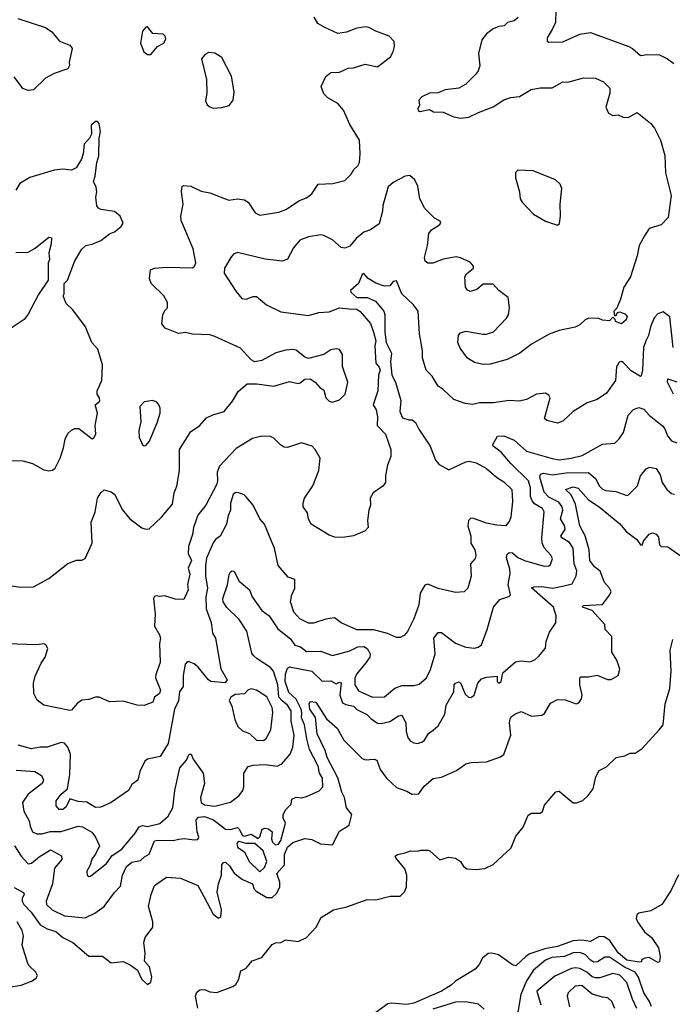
# Model space of a CAD drawing. Extents: x 1690054 to 1842981, y 782881 to 914114.
# Tile 289 of 656: x 1702966 to 1706739, y 889259 to 894951. Entities that reach past the tile are written whole.
import ezdxf

# ---------------------------------------------------------------- set-up
doc = ezdxf.new("R2010")
doc.units = 0

msp = doc.modelspace()

# ---------------------------------------------------------------- linework, layer by layer
at = {"layer": '0CON10XD'}
for points in [[(1706066.2, 895003.8), (1706062.7, 894935), (1706045, 894894), (1706016, 894845), (1706016.2, 894826.2), (1706025, 894821.2), (1706105, 894823.1), (1706205, 894867.5), (1706265, 894876), (1706488, 894795), (1706508.6, 894785), (1706554.5, 894744.5), (1706595, 894750), (1706665, 894746.7), (1706711.9, 894725), (1706747.5, 894697.5)], [(1702825, 891689.2), (1702975, 891670.8), (1703045, 891671.2), (1703135, 891720), (1703245, 891806), (1703295, 891826.7), (1703325, 891826.2), (1703345, 891836.7), (1703385.8, 891925), (1703380, 892045), (1703403, 892103), (1703416, 892185), (1703435, 892216.2), (1703455, 892233.3), (1703495, 892221.2), (1703516, 892205), (1703559, 892119), (1703603.1, 892065), (1703672.7, 892012.7), (1703695, 892004.6), (1703715, 892007.7), (1703785, 892074.2), (1703849.2, 892150.8), (1703858.9, 892215), (1703875.3, 892254.7), (1703889.7, 892345), (1703890.4, 892465), (1703955, 892570.6), (1704005, 892602.5), (1704045, 892648.9), (1704083.1, 892666.9), (1704147.5, 892685), (1704195.6, 892745), (1704228.7, 892801.3), (1704280.8, 892845), (1704336.4, 892846.4), (1704435, 892832), (1704525, 892859.4), (1704575, 892848), (1704588.3, 892851.7), (1704615, 892873.3), (1704645, 892873.8), (1704675, 892856), (1704701.2, 892825), (1704725, 892809.2), (1704736.7, 892765), (1704755, 892744.5), (1704775, 892739.4), (1704815, 892753.1), (1704846.7, 892785), (1704862.9, 892855), (1704832.9, 892945), (1704832, 893015), (1704813.9, 893043.9), (1704795, 893048.8), (1704765, 893041.2), (1704725, 893014.2), (1704635, 892992.2), (1704615, 893000), (1704565, 893040), (1704545, 893044.6), (1704505, 893040.9), (1704446.2, 893025), (1704365, 892980), (1704325, 892972.5), (1704303.6, 892983.6), (1704242.1, 893052.1), (1704095, 893119.4), (1704065, 893128.1), (1703965, 893131.9), (1703925, 893143.1), (1703885, 893136), (1703806.6, 893166.6), (1703788.3, 893191.7), (1703793.3, 893245), (1703805, 893270), (1703820, 893285), (1703820, 893315), (1703800, 893355), (1703726.7, 893425), (1703716.7, 893455), (1703722.5, 893505), (1703745, 893513.3), (1703815, 893520.8), (1703965, 893516.2), (1703976.2, 893525), (1703984.2, 893545), (1703969.6, 893625), (1703899.1, 893789.1), (1703897.1, 893815), (1703911.2, 893885), (1703902, 893955), (1703905, 893987.5), (1703915, 893992.5), (1703955, 893987.5), (1704015, 893958.9), (1704065, 893950), (1704175, 893907.9), (1704225, 893914.4), (1704265, 893909.4), (1704287.1, 893895), (1704327.5, 893835), (1704355, 893821.4), (1704465, 893837.1), (1704505, 893854.2), (1704584.5, 893905.5), (1704625, 893920.8), (1704655, 893944.3), (1704690.9, 893999.1), (1704775.9, 894004.1), (1704845, 894021.2), (1704883, 894057), (1704898, 894085), (1704920.8, 894105), (1704929.5, 894125), (1704933.8, 894175), (1704930, 894255), (1704874.3, 894344.3), (1704837.3, 894427.3), (1704805, 894466.2), (1704748.3, 894498.3), (1704725, 894522.5), (1704708.8, 894565), (1704735, 894622.5), (1704765, 894646.2), (1704815, 894647.1), (1704865, 894670), (1704895, 894672), (1704963.6, 894693.6), (1705035, 894677.5), (1705108.8, 894735), (1705126, 894765), (1705132, 894795), (1705131.2, 894825), (1705101.2, 894855), (1705024.5, 894884.5), (1704985, 894906.2), (1704965, 894910), (1704915, 894901.4), (1704855, 894878.8), (1704805, 894870), (1704730, 894905), (1704689, 894929), (1704668.2, 894965)], [(1702955, 894956.9), (1703115, 894905.7), (1703150.9, 894880.9), (1703195.9, 894825.9), (1703255, 894803.8), (1703268.8, 894785), (1703252, 894705), (1703253.8, 894685), (1703244.2, 894665.8), (1703165, 894640.5), (1703115, 894612.9), (1703045.7, 894544.3), (1703015, 894542), (1702985, 894553.8), (1702935, 894620.8)], [(1705847, 894963), (1705825, 894944), (1705785.9, 894934.1), (1705766.7, 894915), (1705735, 894911.4), (1705703, 894897), (1705665, 894868), (1705637.1, 894835), (1705618.9, 894755), (1705625.4, 894684.6), (1705616.9, 894655), (1705602.5, 894635), (1705545, 894578), (1705504.3, 894555.7), (1705425.8, 894544.2), (1705385, 894528.6), (1705335, 894525.6), (1705290, 894505), (1705272.5, 894485), (1705276.4, 894456.4), (1705267.5, 894435), (1705270, 894425), (1705280, 894420), (1705335, 894431.4), (1705357.3, 894417.3), (1705415, 894415.7), (1705475, 894388.2), (1705515, 894382.1), (1705563.3, 894386.7), (1705618, 894415), (1705703.5, 894446.5), (1705765, 894486.7), (1705805, 894500), (1705855, 894505.8), (1705923.4, 894546.6), (1705975, 894557.1), (1706045, 894557.5), (1706105, 894591.2), (1706135, 894590), (1706225, 894614), (1706295, 894612), (1706341.7, 894591.7), (1706378, 894555), (1706377.5, 894525), (1706353.8, 894445), (1706370.5, 894410.5), (1706395, 894396.7), (1706425, 894400), (1706455, 894386.2), (1706483.9, 894386.1), (1706535, 894413.3), (1706613.2, 894353.2), (1706635, 894323.8), (1706670.8, 894255), (1706695.8, 894165), (1706699.2, 894065), (1706732, 893935), (1706715, 893807.5), (1706675, 893763.8), (1706605, 893743.8), (1706578.1, 893701.9), (1706547.5, 893645), (1706535.6, 893585), (1706496.9, 893465), (1706458, 893405), (1706439.2, 893335), (1706417.5, 893282.5), (1706400, 893265), (1706405, 893240), (1706415, 893240), (1706421.7, 893258.3), (1706435, 893262.5), (1706465, 893250), (1706477.5, 893235), (1706472.5, 893215), (1706445, 893192.9), (1706410, 893205), (1706408.3, 893218.3), (1706395, 893230), (1706375, 893210), (1706335, 893213.8), (1706313.6, 893223.6), (1706255.8, 893224.2), (1706234.2, 893215.8), (1706205, 893186.7), (1706177.7, 893172.3), (1706085, 893153.1), (1706027.6, 893132.4), (1705924.6, 893075.4), (1705857.6, 893022.4), (1705785, 892986), (1705685, 892959.2), (1705645, 892957.5), (1705595, 892968), (1705554.6, 892994.6), (1705512.6, 893052.6), (1705499.2, 893085), (1705502.9, 893127.1), (1705515, 893141.2), (1705545, 893149.2), (1705645, 893132.5), (1705665, 893132.5), (1705705, 893146), (1705781.2, 893225), (1705792, 893245), (1705798, 893285), (1705790, 893345), (1705736.7, 893385), (1705702.5, 893422.5), (1705645, 893420.8), (1705608.5, 893391.5), (1705570.7, 893379.3), (1705555, 893386.6), (1705543.4, 893403.4), (1705539.7, 893465), (1705549.5, 893480.5), (1705590, 893515), (1705590, 893525), (1705569.7, 893549.7), (1705514.6, 893574.6), (1705488.9, 893578.9), (1705415, 893565.4), (1705355, 893542.3), (1705325, 893543.1), (1705309.2, 893555), (1705307.1, 893575), (1705324.4, 893645), (1705331.4, 893715), (1705347.5, 893735), (1705393.8, 893765), (1705400, 893775), (1705396.2, 893785), (1705363.6, 893803.6), (1705308.3, 893858.3), (1705280, 893915), (1705268.5, 893988.5), (1705250, 894025), (1705220.5, 894050.5), (1705195, 894045.8), (1705125, 894009.2), (1705096, 893985), (1705064.4, 893875.6), (1705064.3, 893844.3), (1705045, 893770), (1704993.8, 893736.2), (1704955, 893722.7), (1704910.7, 893685), (1704875, 893641.4), (1704845, 893630.6), (1704824.4, 893634.4)], [(1703725, 894750), (1703763.6, 894796.4), (1703800, 894815), (1703810.7, 894840.7), (1703807.5, 894855), (1703795, 894866.7), (1703735, 894870), (1703705, 894910), (1703695, 894907.5), (1703676.7, 894885), (1703664.3, 894815), (1703684.3, 894764.3), (1703705, 894750), (1703725, 894750)], [(1704085, 894440), (1704135, 894443.8), (1704177.5, 894455), (1704200, 894485), (1704206.4, 894533.6), (1704190, 894625), (1704135, 894732.5), (1704095, 894756.7), (1704058.3, 894761.7), (1704033.6, 894746.4), (1704017.5, 894725), (1704046.7, 894605), (1704047.5, 894525), (1704040.7, 894480.7), (1704049.3, 894459.3), (1704065, 894446.7), (1704085, 894440)], [(1702818.3, 892401.7), (1702985, 892401.2), (1703040, 892385), (1703105, 892347.5), (1703135, 892343.3), (1703155, 892346.7), (1703171.7, 892358.3), (1703200, 892415), (1703220, 892475), (1703228.8, 892525), (1703245, 892557.5), (1703265, 892577.5), (1703285, 892586.7), (1703307, 892587), (1703385, 892527.5), (1703395, 892533.3), (1703406, 892555), (1703402.5, 892605), (1703415.8, 892675), (1703402.5, 892725), (1703430, 892745), (1703427.5, 892765), (1703413.8, 892785), (1703413.8, 892805), (1703440.8, 892865), (1703444, 892955), (1703418.1, 893045), (1703383.8, 893085), (1703346, 893175), (1703273.9, 893273.9), (1703235, 893310), (1703217.5, 893355), (1703222.5, 893365), (1703222.5, 893425), (1703242.5, 893445), (1703284.1, 893555.9), (1703326.1, 893623.9), (1703347.5, 893645), (1703385, 893652.5), (1703435, 893673.8), (1703485, 893713.3), (1703515, 893723.3), (1703553.3, 893755), (1703563.3, 893775), (1703546.2, 893815), (1703515, 893841.2), (1703435, 893852.5), (1703420.7, 893860.7), (1703412.5, 893875), (1703406.7, 893925), (1703411.2, 893955), (1703407.5, 893982.5), (1703393.3, 894015), (1703403, 894047), (1703411.2, 894125), (1703423.6, 894163.6), (1703426.2, 894265), (1703433.3, 894305), (1703425, 894350), (1703415, 894362.5), (1703405, 894362.5), (1703378.3, 894341.7), (1703381.7, 894288.3), (1703370, 894265), (1703339.3, 894230.7), (1703333.3, 894175), (1703323.3, 894145), (1703292.5, 894095), (1703265, 894080), (1703215, 894086.2), (1703165, 894081.2), (1703025, 894038.8), (1702967.3, 894002.7), (1702944.3, 893965.7)], [(1706075, 893762.5), (1706087, 893773), (1706092.5, 893815), (1706090, 893885), (1706100, 893975), (1706090.7, 894000.7), (1706063.9, 894023.9), (1705935, 894076.7), (1705845, 894080), (1705833, 894067), (1705833, 894037), (1705856.1, 893956.1), (1705858.8, 893915), (1705870, 893895), (1705936.4, 893826.4), (1706006.4, 893786.4), (1706075, 893762.5)], [(1704824.4, 893634.4), (1704775, 893677.5), (1704723.8, 893703.8), (1704706.1, 893706.1), (1704636.2, 893695), (1704585, 893676.2), (1704548.5, 893631.5), (1704513.5, 893566.5), (1704485, 893555.6), (1704385, 893566.2), (1704225, 893605.4), (1704202.5, 893595), (1704185.8, 893575), (1704150, 893515), (1704147.8, 893485), (1704215, 893381.2), (1704249.7, 893339.7), (1704275, 893335.5), (1704315, 893349.6), (1704335, 893349.5), (1704391.9, 893301.9), (1704475, 893262.7), (1704635, 893240), (1704695, 893258), (1704755, 893261.2), (1704814.2, 893285.8), (1704869.1, 893279.1), (1704915, 893276.8), (1704935, 893263.8), (1704993.2, 893195), (1705011.6, 893145), (1705024.7, 893095), (1705019.7, 893065), (1705025.4, 892965.4), (1705045, 892941.5), (1705049.6, 892925), (1705041.1, 892895), (1705035.8, 892804.2), (1705010, 892725), (1705026.1, 892696.1), (1705035.3, 892654.7), (1705031.8, 892605), (1705080.5, 892555), (1705111.4, 892465), (1705110.8, 892425), (1705091.4, 892375), (1705080, 892315), (1705080, 892275), (1705065.9, 892254.1), (1705010, 892215), (1704991.2, 892185), (1704994, 892145), (1704984, 892115), (1704976.2, 892055), (1704980, 892015), (1704963.9, 891996.1), (1704895, 891966), (1704835, 891956.7), (1704788.3, 891958.3), (1704755, 891971.2), (1704651.2, 892035), (1704635, 892062.5), (1704629.8, 892099.8), (1704605.7, 892135), (1704604.2, 892155), (1704612, 892185), (1704660, 892255), (1704695.6, 892345), (1704702.5, 892415), (1704675, 892466.7), (1704657.5, 892485), (1704595, 892504.2), (1704515, 892477.5), (1704495, 892480), (1704475, 892490), (1704435, 892532), (1704415, 892540.8), (1704365, 892542.9), (1704311.3, 892528.7), (1704217.6, 892472.4), (1704120.9, 892369.1), (1704107.1, 892335), (1704110.4, 892285), (1704106, 892265), (1704042.7, 892145), (1703995, 892085.7), (1703970.4, 892015), (1703965.8, 891975), (1703941.5, 891905), (1703940.9, 891865), (1703958.7, 891825), (1703940.5, 891779.5), (1703949.2, 891745), (1703936.6, 891685), (1703939.3, 891655), (1703915, 891598.8), (1703865, 891600.8), (1703805, 891620.8), (1703775, 891616.2), (1703755, 891620), (1703745, 891616.7), (1703738.8, 891605), (1703749.6, 891515), (1703745.4, 891445), (1703774.6, 891395), (1703779.2, 891375), (1703773.9, 891343.9), (1703778.5, 891235), (1703752.9, 891165), (1703751.1, 891145), (1703780.2, 891075), (1703775, 891054.7), (1703745.4, 891034.6), (1703735, 891004.4), (1703685, 890986.7), (1703645, 890988.8), (1703565, 891010.5), (1703485, 891007.9), (1703425, 891033.8), (1703405, 891034), (1703365, 891021.2), (1703325, 891017.5), (1703300.2, 890999.8), (1703265, 890958.8), (1703255, 890956.2), (1703105, 890987.1), (1703066.6, 891016.6), (1703047.5, 891055), (1703045.9, 891114.1), (1703056.4, 891156.4), (1703089.7, 891230.3), (1703114, 891265), (1703128.8, 891315), (1703117.3, 891337.3), (1703105, 891342), (1703065, 891336), (1702892.5, 891342.5)], [(1702943.9, 893603.9), (1703015, 893606.7), (1703055, 893630), (1703135, 893692.5), (1703150, 893690), (1703148.8, 893655), (1703133.6, 893603.6), (1703137.5, 893565), (1703130, 893545), (1703130, 893445), (1703075, 893362.5), (1703015, 893247.5), (1702991.7, 893218.3), (1702905, 893160)], [(1706743.4, 893055), (1706725, 893233.3), (1706685, 893260.8), (1706655, 893250), (1706633.8, 893226.2), (1706613.3, 893175), (1706601.7, 893125), (1706584.8, 893095), (1706572.3, 893055), (1706565.5, 892924.5), (1706558.8, 892891.2), (1706555, 892887.5), (1706500.7, 892920.7), (1706455, 892968), (1706445, 892974), (1706431.7, 892971.7), (1706416.8, 892943.2), (1706410, 892865), (1706359.2, 892790.8), (1706305, 892755.7), (1706246.7, 892735), (1706165, 892685.7), (1706105, 892629.2), (1706075, 892618.6), (1706014.3, 892634.3), (1706000, 892645), (1706032.5, 892765), (1706025, 892780), (1706005, 892790.8), (1705954.6, 892785.4), (1705895, 892754.5), (1705855, 892744.4), (1705795, 892749.4), (1705705, 892736.5), (1705625, 892735.5), (1705585, 892725.8), (1705541.2, 892731.2), (1705475, 892754.4), (1705415, 892813.1), (1705385, 892832.5), (1705349.6, 892889.6), (1705315.6, 892925), (1705293.9, 892995), (1705295.3, 893035), (1705287.3, 893082.7), (1705276.9, 893135), (1705268.8, 893265), (1705243.1, 893303.1), (1705174.3, 893365), (1705145, 893440), (1705125, 893436.9), (1705105, 893411.8), (1705075, 893410.3), (1705025, 893427.7), (1704981.4, 893455), (1704955, 893484.2), (1704945, 893478), (1704925, 893426.2), (1704878, 893385), (1704881.2, 893375), (1704915, 893343.8), (1704975, 893344.2), (1705023.5, 893323.5), (1705070.3, 893265), (1705077.2, 893245), (1705076.2, 893145), (1705084, 893085), (1705115, 893022.5), (1705110.3, 892975), (1705117.1, 892895), (1705138.4, 892855), (1705169.6, 892749.6), (1705162.9, 892685), (1705179.1, 892649.1), (1705215, 892637.3), (1705235, 892636.5), (1705255, 892621.9), (1705273.4, 892583.4), (1705339.6, 892485), (1705368.9, 892405), (1705390.1, 892380.1), (1705447.5, 892347.5), (1705545, 892395.5), (1705565, 892397.5), (1705605, 892389.1), (1705665, 892356.7), (1705723.1, 892305), (1705765, 892279.1), (1705810.4, 892235), (1705815.8, 892165), (1705804.4, 892075), (1705797.4, 892052.6), (1705776.7, 892025), (1705725, 892028), (1705665, 892040.3), (1705585, 892068.9), (1705572.8, 892067.2), (1705560.5, 892055), (1705557.3, 892025), (1705574.2, 891965), (1705574.7, 891925), (1705597.9, 891885), (1705603.3, 891855), (1705600, 891835), (1705572.9, 891805), (1705576.6, 891733.4), (1705557.5, 891665), (1705535, 891642.9), (1705485, 891639.5), (1705385, 891661.5), (1705325, 891687.5), (1705307.5, 891682.5), (1705281.1, 891635), (1705272.6, 891567.4), (1705245, 891486.2), (1705207.2, 891412.8), (1705188.5, 891391.5), (1705165, 891380), (1705145, 891379.2), (1705093, 891403), (1705013.4, 891423.4), (1704915, 891423.4), (1704825, 891463.8), (1704785, 891493.3), (1704735, 891484.5), (1704665, 891461.5), (1704635, 891461.1), (1704585, 891487.9), (1704550.8, 891525), (1704530.6, 891585), (1704539.2, 891625), (1704556.2, 891665), (1704556.7, 891715), (1704518.7, 891728.7), (1704460, 891795), (1704439.2, 891895), (1704420.9, 891935)], [(1706746, 892786), (1706710.8, 892855), (1706712.5, 892875), (1706765, 892856.2)], [(1703685, 892486.7), (1703695, 892488.8), (1703716.2, 892513.8), (1703762.9, 892625), (1703777.5, 892675), (1703778.8, 892705), (1703771.2, 892725), (1703758.8, 892738.8), (1703735, 892748.8), (1703685, 892742), (1703661.2, 892715), (1703665.7, 892625), (1703654.6, 892575), (1703656.6, 892536.6), (1703675, 892493.3), (1703685, 892486.7)], [(1704966.9, 891233.1), (1704912.2, 891167.8), (1704904.4, 891144.4), (1704903, 891105), (1704925, 891070.4), (1705004.8, 891034.8), (1705075, 891036.7), (1705134.5, 891085.5), (1705175, 891102.5), (1705245, 891100.9), (1705275, 891109.6), (1705318.5, 891145), (1705341.8, 891195), (1705367.7, 891285), (1705360.9, 891375), (1705385, 891408.1), (1705405, 891408.6), (1705485, 891346.4), (1705545, 891323.3), (1705595, 891317.3), (1705617.3, 891322.7), (1705635, 891335.7), (1705669.4, 891425), (1705704.5, 891555), (1705741.5, 891598.5), (1705794.3, 891615.7), (1705804.2, 891625.8), (1705789.7, 891685), (1705801, 891749), (1705799.8, 891775), (1705781.2, 891838.8), (1705783.1, 891856.9), (1705795, 891870), (1705815, 891867.9), (1705845, 891841.9), (1705885, 891823.8), (1705997.9, 891792.1), (1706025, 891794.3), (1706035, 891802), (1706045.5, 891835), (1706035.6, 891855), (1705998.1, 891898.1), (1705986.6, 891926.6), (1705984.1, 891955.9), (1705997.9, 892105), (1705987.5, 892125), (1705942.5, 892152.5), (1705929.1, 892169.1), (1705919.4, 892195), (1705919.8, 892245), (1705908.2, 892285), (1705805.3, 892385), (1705749.6, 892449.6), (1705703.3, 892485), (1705700.6, 892495), (1705727.5, 892542.5), (1705765, 892545.6), (1705825, 892518.9), (1705895, 892456.8), (1706045, 892412.9), (1706085, 892405.8), (1706155, 892415.7), (1706217.9, 892432.1), (1706335, 892496.9), (1706407, 892503), (1706432.4, 892527.6), (1706456, 892564), (1706484.4, 892665), (1706515, 892697.1), (1706545, 892708.6), (1706575, 892698.1), (1706604.5, 892665), (1706682.6, 892602.6), (1706695.8, 892585), (1706711.1, 892545), (1706735, 892516.7), (1706765, 892504.5)], [(1702935.2, 890175.2), (1702974.8, 890114.8), (1703015, 890071.4), (1703035, 890074.3), (1703078.6, 890111.4), (1703145, 890151.1), (1703207.7, 890117.7), (1703210.4, 890095), (1703167.4, 890045), (1703155.7, 889955), (1703120, 889855), (1703121.5, 889835), (1703152.9, 889805), (1703225, 889770.8), (1703345, 889757.5), (1703400, 889785), (1703455.3, 889824.7), (1703513.3, 889905), (1703548.4, 889941.6), (1703561.3, 890005), (1703583.9, 890056.1), (1703615, 890079.8), (1703665, 890089.8), (1703688, 890112), (1703715, 890126.2), (1703745, 890202.7), (1703765, 890207.7), (1703854.2, 890205.8), (1703886, 890214), (1703917.7, 890217.7), (1703975, 890208.8), (1703995, 890211.2), (1704001.2, 890225), (1703991.4, 890255), (1703985.7, 890325), (1704000, 890340), (1704035, 890343.5), (1704085.8, 890325.8), (1704155, 890270.6), (1704185, 890270), (1704225, 890280), (1704235, 890271.9), (1704253.3, 890235), (1704265, 890230), (1704305, 890242.7), (1704345, 890216.2), (1704353.7, 890226.3), (1704368.4, 890271.6), (1704383.5, 890276.5), (1704405, 890273.1), (1704424.8, 890255), (1704422.1, 890215), (1704427.8, 890195), (1704445, 890180.7), (1704462.4, 890185), (1704475.2, 890205), (1704502.1, 890305), (1704489.7, 890335), (1704489.1, 890355), (1704503.8, 890385), (1704535.3, 890415), (1704540, 890445), (1704565, 890455.5), (1704595, 890453.1), (1704625, 890459.2), (1704697.9, 890492.1), (1704718.5, 890515), (1704716.6, 890565), (1704699.7, 890595), (1704691.1, 890635), (1704641.9, 890731.9), (1704626.1, 890793.9), (1704611.7, 890875), (1704594.5, 890915), (1704597.8, 890945), (1704592.7, 890965), (1704563.4, 891023.4), (1704521.3, 891061.3), (1704500.8, 891125), (1704503.4, 891166.6), (1704515, 891201.8), (1704525, 891208.6), (1704655, 891184.1), (1704715, 891126.2), (1704765, 891129.1), (1704795, 891111.9), (1704815, 891120), (1704825, 891116.2), (1704815.9, 891045), (1704832.2, 891002.3), (1704851.2, 890991.2), (1704895, 890981.9), (1704915, 890962.4), (1704973.6, 890933.6), (1704995, 890910.4), (1705034.1, 890884.1), (1705055, 890881.1), (1705106.4, 890893.6), (1705155, 890925.4), (1705175, 890930), (1705198.9, 890885), (1705200, 890835), (1705210, 890800), (1705222.6, 890782.6), (1705245, 890769.2), (1705265, 890766.9), (1705295, 890775.7), (1705307.1, 890785), (1705329.2, 890825), (1705356.3, 890843.7), (1705385, 890869.2), (1705423.4, 890936.6), (1705431.7, 890988.3), (1705476.5, 891065), (1705478.4, 891105), (1705485.6, 891115), (1705505, 891123.1), (1705515, 891117.8), (1705541.1, 891051.1), (1705560, 891035), (1705575, 891032.5), (1705593.8, 891045), (1705613.8, 891115), (1705635, 891140.3), (1705665, 891150.4), (1705726.1, 891156.1), (1705725.6, 891125), (1705735, 891115.6), (1705748.6, 891125), (1705760, 891175), (1705831.4, 891238.6), (1705864.2, 891244.2), (1705915, 891237.5), (1705945, 891250), (1705965, 891268.6), (1706005, 891317.5), (1706010, 891355), (1706029.6, 891410.4), (1706066.3, 891463.7), (1706066.7, 891505), (1706052.3, 891555), (1705924.5, 891665.5), (1705937.8, 891672.2), (1705985, 891673.1), (1706046.6, 891663.4), (1706104.2, 891675.8), (1706160.8, 891689.2), (1706183.5, 891735), (1706187.8, 891765), (1706171.9, 891805), (1706164.7, 891895), (1706145, 891927.5), (1706100, 891955), (1706093.6, 891965), (1706118.8, 892005), (1706116.3, 892026.3), (1706091.6, 892065), (1706105.2, 892114.8), (1706102.6, 892135), (1706082.3, 892162.3), (1706025, 892190.7), (1705998.9, 892218.9), (1705972.5, 892305), (1705976.8, 892323.2), (1705995, 892328.4), (1706045, 892319.1), (1706125, 892331.6), (1706255, 892333.5), (1706297.1, 892297.1), (1706315.6, 892255), (1706335, 892237.5), (1706355, 892229.1), (1706412.2, 892222.2), (1706475, 892200.8), (1706485.6, 892204.4), (1706537.5, 892255), (1706555, 892313.8), (1706586.7, 892355), (1706606.1, 892363.9), (1706645, 892356), (1706669.3, 892319.3), (1706679.4, 892275), (1706706.9, 892235), (1706735, 892210.6), (1706752.1, 892207.9)], [(1705356.4, 890563.6), (1705405, 890571.1), (1705490.7, 890609.3), (1705545, 890649.2), (1705576.1, 890656.1), (1705665, 890660), (1705745, 890690), (1705765, 890703.3), (1705806.1, 890815), (1705796.9, 890885), (1705801.1, 890908.9), (1705808.6, 890921.4), (1705832.7, 890937.3), (1705865, 890951.2), (1705925, 890924.5), (1705985, 890929.2), (1705999.7, 890940.3), (1706035, 891000), (1706075, 891021.4), (1706118.7, 891018.7), (1706183.6, 890996.4), (1706199.2, 891000.8), (1706213.8, 891025), (1706217.5, 891045), (1706204.2, 891105), (1706204, 891145), (1706209.3, 891150.7), (1706255, 891151.2), (1706305, 891161.2), (1706365, 891136.7), (1706385, 891136.2), (1706425, 891160), (1706436.1, 891196.1), (1706417.7, 891247.7), (1706390, 891295), (1706390, 891385), (1706350, 891425), (1706348, 891455), (1706275, 891534.4), (1706225, 891551.9), (1706220, 891555), (1706223.3, 891565), (1706335, 891570), (1706376, 891624), (1706384.4, 891645), (1706375.5, 891665), (1706346.8, 891696.8), (1706322.5, 891762.5), (1706288.1, 891788.1), (1706262.6, 891825), (1706257.2, 891885), (1706235, 891967.1), (1706203.3, 892025), (1706179, 892149), (1706153.9, 892203.9), (1706121.2, 892235), (1706165, 892250.7), (1706195, 892241.8), (1706254.5, 892175), (1706316.4, 892135), (1706435, 892036.4), (1706471.4, 891991.4), (1706534.4, 891945), (1706555, 891914), (1706565, 891912.5), (1706572.5, 891935), (1706605, 891976.2), (1706625, 891983.3), (1706645, 891976), (1706659.5, 891959.5), (1706664.7, 891914.7), (1706675, 891904.4), (1706712.4, 891902.4), (1706795, 891846)], [(1704420.9, 891935), (1704380.8, 892035), (1704354.5, 892064.5), (1704315, 892143.3), (1704273.8, 892195), (1704264.2, 892204.2), (1704227.5, 892217.5), (1704211.2, 892215), (1704200.9, 892205), (1704184.6, 892155), (1704184.5, 892115), (1704171.5, 892085), (1704162.2, 892035), (1704125, 891965.6), (1704097.5, 891945), (1704084.1, 891925.9), (1704045, 891838.1), (1704040.9, 891795), (1704040.5, 891735), (1704052.5, 891665), (1704042.5, 891615), (1704044.5, 891545), (1704072.5, 891465), (1704081.4, 891405), (1704098.2, 891375), (1704128.8, 891198.8), (1704166.2, 891133.8), (1704153.8, 891116.2), (1704071.2, 891125), (1704057.1, 891135), (1703998.2, 891208.2), (1703975, 891227.5), (1703945, 891239.2), (1703935, 891237.5), (1703923.1, 891225), (1703911, 891159), (1703911.6, 891095), (1703890.7, 891065), (1703885, 891012), (1703860.5, 890965), (1703825, 890767.1), (1703778.5, 890691.5), (1703705, 890675.3), (1703689.2, 890665), (1703661.5, 890605), (1703649.2, 890555), (1703615, 890529.6), (1703594.6, 890495), (1703495, 890425.5), (1703435, 890397.9), (1703405, 890396.4), (1703355, 890427.5), (1703305, 890430), (1703256.4, 890446.4), (1703235, 890400.5), (1703215, 890385.5), (1703195, 890384.4), (1703177.1, 890405), (1703177.1, 890435), (1703205, 890472.5), (1703242.9, 890505), (1703255, 890586.2), (1703258.8, 890705), (1703245, 890744.5), (1703225, 890768.9), (1703205, 890771.3), (1703125, 890744.7), (1703084.6, 890744.6), (1703035, 890735.3), (1702956.8, 890756.8)], [(1702945, 890611.8), (1703053.6, 890603.6), (1703092.1, 890582.1), (1703103.3, 890555), (1703096.7, 890535), (1703015, 890473.8), (1702982.5, 890425), (1702989.6, 890375), (1703020, 890320), (1703027.4, 890287.4), (1703039.5, 890255), (1703064.3, 890244.3), (1703095, 890243.7), (1703141.9, 890258.1), (1703205, 890256.6), (1703305, 890289.2), (1703330, 890285), (1703383.2, 890253.2), (1703404.3, 890224.3), (1703426.8, 890175), (1703404.2, 890125.8), (1703385, 890101.2), (1703371.9, 890058.1), (1703355, 890027.5), (1703356.7, 890005), (1703365, 889996.7), (1703375, 889998.8), (1703466.9, 890073.1), (1703501.4, 890118.6), (1703555.8, 890155), (1703633, 890247), (1703656, 890285), (1703675, 890292.2), (1703705, 890285.6), (1703776.2, 890303.8), (1703825, 890346), (1703852, 890395), (1703862.4, 890495), (1703891.8, 890625), (1703930.7, 890669.3), (1703946.1, 890703.9), (1703958, 890705), (1703968.6, 890675), (1704026, 890595), (1704034.5, 890534.5), (1704011.1, 890455), (1704014.2, 890425), (1704035, 890412.4), (1704095, 890404.8), (1704185, 890427.5), (1704234.2, 890465.8), (1704255.2, 890494.8), (1704261.3, 890515), (1704261.2, 890595), (1704287.6, 890632.4), (1704315, 890640.8), (1704385.9, 890644.1), (1704455, 890634.6), (1704481.8, 890648.2), (1704530.4, 890705), (1704545.7, 890744.3), (1704552.6, 890815), (1704536.3, 890896.3), (1704534.8, 890955), (1704515, 890988.2), (1704482.5, 891012.5), (1704464.5, 891035), (1704457.4, 891105), (1704433.5, 891185), (1704415.4, 891205), (1704338.6, 891255), (1704318.5, 891275), (1704308.3, 891288.3), (1704278.4, 891415), (1704235, 891483.9), (1704162.6, 891552.6), (1704141.5, 891585), (1704140, 891605), (1704166.8, 891683.2), (1704177.2, 891742.8), (1704185, 891758.8), (1704195, 891763.8), (1704205, 891760), (1704235.4, 891705.4), (1704295, 891654.2), (1704310.8, 891615), (1704365, 891535.8), (1704408.6, 891505), (1704458.5, 891428.5), (1704531.3, 891371.3), (1704557.1, 891335), (1704589.2, 891325), (1704625, 891298.2), (1704705, 891299.1), (1704775, 891274.1), (1704875, 891302), (1704920.8, 891325), (1704955, 891326.7), (1704973.8, 891315), (1704991.5, 891285), (1704989.6, 891265), (1704966.9, 891233.1)], [(1703995.9, 889235.9), (1703983.3, 889305), (1703990.7, 889329.3), (1704008.3, 889341.7), (1704035, 889343.3), (1704065, 889330), (1704105, 889327.5), (1704198.9, 889361.1), (1704216.2, 889373.8), (1704230.6, 889399.4), (1704245, 889452.5), (1704275, 889467.5), (1704309.3, 889510.7), (1704365, 889530), (1704425.9, 889604.1), (1704445, 889613.8), (1704475, 889616), (1704505, 889632), (1704575, 889621.2), (1704625, 889644), (1704680.7, 889705), (1704709.6, 889760.4), (1704780, 889805), (1704857.3, 889822.7), (1704975, 889863.9), (1705025, 889862.6), (1705106.8, 889883.2), (1705165.9, 889884.1), (1705190.9, 889909.1), (1705201.5, 889935), (1705203.8, 890005), (1705191.9, 890041.9), (1705140, 890105), (1705137.5, 890115), (1705150, 890125), (1705195, 890133.3), (1705225, 890146.7), (1705265, 890143.3), (1705285, 890149.2), (1705325, 890148.8), (1705337.5, 890145), (1705395, 890093.3), (1705445, 890110), (1705485, 890103.8), (1705514.2, 890084.2), (1705531.2, 890055), (1705552.6, 890042.6), (1705605, 890036.9), (1705655, 890042.9), (1705703.4, 890066.6), (1705807, 890163), (1705835, 890230), (1705877.3, 890282.7), (1705905, 890351.2), (1705925, 890364), (1705975, 890364.2), (1705987.7, 890372.3), (1705999.3, 890410.7), (1706065, 890487.5), (1706085, 890490), (1706165, 890423.8), (1706185, 890423.8), (1706222.3, 890437.7), (1706253.3, 890465), (1706281.2, 890505), (1706295.9, 890574.1), (1706315, 890610), (1706359.2, 890630.8), (1706415, 890685.7), (1706464.1, 890695.9), (1706495, 890710), (1706525, 890710), (1706565, 890737.5), (1706663.3, 890845), (1706686.2, 890875), (1706698, 890995), (1706724.4, 891085), (1706731.9, 891185), (1706726, 891305), (1706742.7, 891367.3)], [(1704375, 890783.3), (1704390.5, 890795), (1704418.6, 890845), (1704430, 890945), (1704426.5, 890975), (1704395, 891035.4), (1704335, 891074.3), (1704305, 891082.5), (1704285, 891074), (1704265, 891054.2), (1704210.8, 891049.2), (1704187.5, 891035), (1704176.7, 891015), (1704192.5, 890982.5), (1704210.6, 890905), (1704227.5, 890865), (1704255, 890839.2), (1704295, 890824), (1704335.4, 890785.4), (1704375, 890783.3)], [(1702934.1, 889934.1), (1702987.1, 889905), (1702991.1, 889895), (1702979.5, 889870.5), (1702979.4, 889855), (1702990.6, 889835), (1703031.4, 889791.4), (1703085, 889717.4), (1703125, 889694.8), (1703175, 889678.5), (1703214.5, 889644.5), (1703273.5, 889615), (1703365, 889536.5), (1703445, 889536), (1703495, 889498), (1703565, 889506.7), (1703605, 889486.2), (1703646.4, 889456.4), (1703671.7, 889401.7), (1703705, 889373.3), (1703723.6, 889386.4), (1703730, 889415), (1703716, 889475), (1703688.3, 889508.3), (1703691.4, 889555), (1703683.6, 889616.4), (1703691.1, 889645), (1703735.7, 889705), (1703735.6, 889735), (1703710.6, 889825), (1703725.8, 889894.2), (1703746.2, 889945), (1703815, 889993.8), (1703895, 889987.5), (1703995, 889945.7), (1704031.4, 889881.4), (1704085, 889780), (1704115, 889756.7), (1704128.8, 889765), (1704132.2, 889805), (1704107.3, 889907.3), (1704114.4, 889955), (1704132.1, 890005), (1704135.2, 890065), (1704145, 890078.4), (1704155, 890079.3), (1704178.3, 890058.3), (1704205, 890015.8), (1704255, 889980), (1704312, 889955), (1704321.1, 889925), (1704332.6, 889912.6), (1704395, 889876.6), (1704425, 889875.2), (1704450, 889900), (1704469.6, 889935), (1704470.6, 889965), (1704452.2, 890015), (1704496, 890065), (1704496.2, 890125), (1704515, 890166.5), (1704545, 890194), (1704615, 890217.3), (1704655, 890211.9), (1704705, 890187.1), (1704775, 890180), (1704815, 890260), (1704870.8, 890295), (1704885.3, 890355), (1704854.8, 890394.8), (1704844.3, 890455), (1704828.4, 890485), (1704805, 890567.3), (1704743.8, 890685), (1704731.2, 890725), (1704685, 890823.1), (1704676.1, 890916.1), (1704642.4, 890965), (1704639.3, 890995), (1704645, 891009.4), (1704677.5, 891005), (1704739.3, 890909.3), (1704801.2, 890855), (1704839.3, 890785), (1704945, 890680), (1704965, 890671.2), (1705015, 890675.7), (1705030, 890670), (1705050.4, 890615), (1705086.6, 890566.6), (1705145, 890511.4), (1705205, 890490), (1705232.9, 890472.9), (1705272.5, 890475), (1705305, 890520), (1705356.4, 890563.6)], [(1704355, 890024.7), (1704380.3, 890049.7), (1704393.8, 890085), (1704373.7, 890145), (1704325, 890187.2), (1704275, 890189.1), (1704235, 890199.8), (1704225.2, 890194.8), (1704221.3, 890185), (1704227.5, 890165), (1704265, 890140.5), (1704293, 890085), (1704355, 890024.7)], [(1706775, 890006.5), (1706730.5, 889915), (1706678.8, 889835), (1706615, 889799.5), (1706545, 889785.4), (1706533.9, 889776.1), (1706530.5, 889755), (1706538.2, 889735), (1706577.1, 889677.1), (1706618.2, 889645), (1706659.2, 889585), (1706669.2, 889535), (1706665, 889503.3), (1706655, 889500), (1706605, 889528.8), (1706580, 889525), (1706560, 889515), (1706560, 889505), (1706547.3, 889502.7), (1706475, 889514.2), (1706425, 889555.9), (1706377.2, 889627.2), (1706345, 889648.1), (1706315, 889650), (1706265, 889622.2), (1706215, 889629.6), (1706165.6, 889625.6)], [(1702903.1, 889356.9), (1702975, 889370), (1703035, 889391.9), (1703060.9, 889409.1), (1703069.2, 889425), (1703059.1, 889445), (1703020.3, 889480.3), (1703012.4, 889495), (1702980.7, 889600.7), (1702988.4, 889655), (1702980.6, 889685), (1702950.9, 889735)], [(1706165.6, 889625.6), (1706075, 889593.3), (1706001.2, 889578.8), (1705915, 889550.6), (1705893.1, 889536.9), (1705835, 889480.8), (1705815, 889486.2), (1705733.3, 889545), (1705695, 889554.4), (1705675, 889552.2), (1705641.4, 889525), (1705621.7, 889488.3), (1705598.2, 889461.8), (1705485, 889392.5), (1705461.2, 889368.8), (1705405.4, 889334.6), (1705245, 889264.8), (1705205, 889257.8), (1705115, 889265.9), (1705095, 889260.4), (1705025, 889211.9)], [(1706618.3, 889245), (1706606.8, 889275), (1706573.4, 889325), (1706544, 889415), (1706524.4, 889444.4), (1706462.9, 889472.9), (1706375, 889530.7), (1706348.8, 889531.2), (1706306.5, 889503.5), (1706285, 889501.8), (1706265, 889513.2), (1706235, 889545.7), (1706205, 889558.3), (1706165, 889556.5), (1706115, 889535.2), (1706041.4, 889528.6), (1706005, 889514.2), (1705936.7, 889455), (1705895.8, 889394.2), (1705862.7, 889315), (1705832.2, 889135)], [(1706534.4, 889234.4), (1706508, 889288), (1706475.3, 889385), (1706435, 889426.4), (1706395, 889435.8), (1706318.9, 889411.1), (1706295, 889410.7), (1706275, 889417.1), (1706245, 889444.3), (1706205, 889466.1), (1706179.9, 889470.1), (1706155.7, 889465), (1706059, 889421), (1705956.5, 889335), (1705978.8, 889255)], [(1706406.4, 889235), (1706388.5, 889275), (1706366.1, 889296.1), (1706335, 889299.1), (1706275, 889318), (1706215, 889366.8), (1706176.7, 889363.3), (1706135.8, 889325), (1706130.8, 889305), (1706144.3, 889244.3)], [(1705651, 889231), (1705618.7, 889258.7), (1705545, 889272.4), (1705485, 889270.2), (1705355, 889229.6)]]:
    msp.add_lwpolyline(points, dxfattribs=at)

doc.saveas('drawing.dxf')
